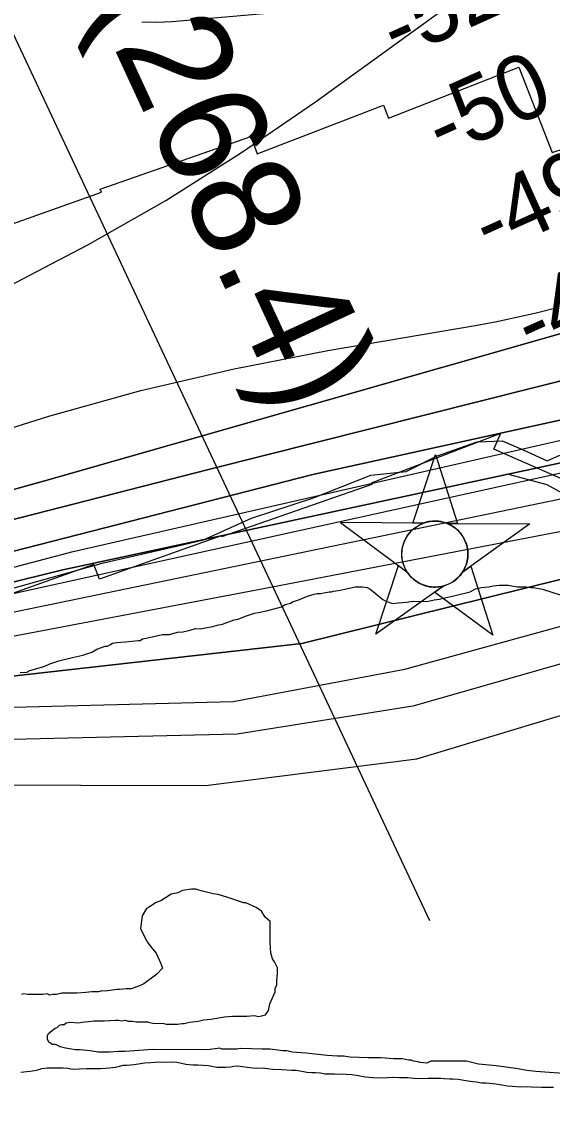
# Model space of a CAD drawing. Extents: x 3245246 to 3283090, y 806824 to 832173.
# Drawn here: x 3250458 to 3250948, y 813817 to 814828 of the extents above; entities that cross this region are included whole.
import ezdxf

# ---------------------------------------------------------------- set-up
doc = ezdxf.new("R2010")
doc.units = 0
for name, color, linetype in [('V-CHAN-NAID', 7, 'Continuous'), ('V-RIVR-EDGE', 7, 'Continuous'), ('V-RIVR-RANG', 7, 'Continuous'), ('V-RRAP-FSHR', 7, 'Continuous'), ('V-RRAP-RVMT', 7, 'Continuous'), ('V-SITE-VEGE', 7, 'Continuous'), ('V-TOPO-DPTH', 7, 'Continuous'), ('V-TOPO-MAJR', 7, 'Continuous'), ('V-TOPO-MINR', 7, 'Continuous'), ('V-TOPO-SHOR', 7, 'Continuous'), ('V-TOPO-WATR', 7, 'Continuous')]:
    doc.layers.add(name, color=color, linetype=linetype)

msp = doc.modelspace()

# ---------------------------------------------------------------- linework, layer by layer
at = {"layer": 'V-CHAN-NAID'}
for points in [[(3250829, 814364), (3250819.4, 814364), (3250840.5, 814427.5), (3250860.7, 814363.7), (3250851.1, 814363.8), (3250849.6, 814364.4), (3250847.5, 814365), (3250845.4, 814365.5), (3250843.4, 814365.8), (3250842.2, 814365.9), (3250840.7, 814366), (3250839, 814366), (3250837.6, 814365.9), (3250835.7, 814365.7), (3250834.3, 814365.5), (3250832.6, 814365.1), (3250831, 814364.7), (3250830, 814364.3)], [(3250829, 814364), (3250752.5, 814364.5), (3250814, 814319.1), (3250812.9, 814321), (3250812.1, 814322.6), (3250811.3, 814324.6), (3250810.6, 814326.7), (3250810.2, 814328), (3250809.9, 814329.6), (3250809.6, 814331.1), (3250809.4, 814332.7), (3250809.3, 814334.4), (3250809.3, 814336), (3250809.4, 814338.1), (3250809.6, 814339.7), (3250810, 814341.9), (3250810.5, 814343.8), (3250811.1, 814345.7), (3250811.7, 814347.4), (3250812.5, 814349), (3250813.3, 814350.5), (3250814.3, 814352.2), (3250815.4, 814353.7), (3250816.4, 814355), (3250817.4, 814356.1), (3250818.7, 814357.4), (3250819.7, 814358.4), (3250821.5, 814359.8), (3250822.7, 814360.7), (3250824.4, 814361.7), (3250826.1, 814362.7), (3250827.5, 814363.4)], [(3250851.1, 814363.8), (3250927.6, 814363.3), (3250865.4, 814318.7), (3250866.3, 814320.2), (3250867.3, 814322.1), (3250868, 814323.7), (3250868.8, 814325.6), (3250869.3, 814327.4), (3250869.7, 814329), (3250870.1, 814331.1), (3250870.3, 814332.6), (3250870.4, 814334.8), (3250870.4, 814336.9), (3250870.2, 814339.1), (3250869.9, 814340.9), (3250869.4, 814343.1), (3250868.8, 814345.2), (3250868, 814347.2), (3250867.4, 814348.7), (3250866.4, 814350.6), (3250865.3, 814352.3), (3250864.1, 814354), (3250862.8, 814355.6), (3250861.6, 814356.9), (3250859.9, 814358.4), (3250858.2, 814359.9), (3250856.5, 814361), (3250854.6, 814362.2), (3250853.1, 814362.9)], [(3250847.4, 814305.8), (3250785.2, 814261.3), (3250806.3, 814324.8), (3250814, 814319.1), (3250814.7, 814318.1), (3250816.1, 814316.3), (3250817.3, 814314.9), (3250818.7, 814313.4), (3250820.1, 814312.1), (3250821.6, 814311), (3250823, 814310), (3250824.7, 814308.9), (3250826.4, 814308), (3250828.2, 814307.2), (3250829.6, 814306.7), (3250831.2, 814306.1), (3250833.5, 814305.6), (3250835, 814305.3), (3250837, 814305), (3250838.6, 814304.9), (3250840.4, 814304.9), (3250842.1, 814305), (3250843.8, 814305.2), (3250845.7, 814305.5)], [(3250865.4, 814318.7), (3250873.2, 814324.3), (3250893.5, 814260.5), (3250839.6, 814300.3), (3250847.4, 814305.8), (3250849.1, 814306.3), (3250850.7, 814306.9), (3250852.8, 814307.8), (3250854.6, 814308.7), (3250856.4, 814309.8), (3250858.2, 814311), (3250859.7, 814312.2), (3250861, 814313.4), (3250862.4, 814314.8), (3250863.6, 814316.2), (3250864.7, 814317.7)]]:
    msp.add_lwpolyline(points, close=True, dxfattribs=at)
msp.add_circle((3250839.9, 814335.4), 30.5, dxfattribs=at)
at = {"layer": 'V-RIVR-EDGE'}
msp.add_lwpolyline([(3250448.4, 814303.5), (3250533.2, 814327.2), (3250607.6, 814344.4), (3250625.8, 814348.7), (3250670.2, 814368.5), (3250727.6, 814387.5), (3250780.7, 814408.3), (3250813.3, 814411.7), (3250841.2, 814425.9), (3250879, 814439.3), (3250902.1, 814440.1), (3250921.6, 814431.8), (3250943.8, 814421.8), (3250955.5, 814427)], dxfattribs=at)
at = {"layer": 'V-RIVR-RANG'}
msp.add_line((3250835.2, 813996.3), (3250434.9, 814846.8), dxfattribs=at)
at = {"layer": 'V-RRAP-FSHR'}
msp.add_lwpolyline([(3250908.8, 814408.9), (3250943.4, 814399.9), (3250983, 814377.9), (3251057.1, 814339.3), (3251106, 814317.3), (3251168.6, 814304.2), (3251229.2, 814310.3), (3251276.3, 814326.9), (3251465, 814405.6), (3251756.7, 814521.9)], dxfattribs=at)
at = {"layer": 'V-RRAP-RVMT'}
for p, q in [((3250796.9, 814738.5), (3250917.6, 814785.7)), ((3250796.9, 814738.5), (3250917.6, 814785.7)), ((3250917.6, 814785.7), (3250948.4, 814706.8)), ((3250917.6, 814785.7), (3250948.4, 814706.8)), ((3250675.4, 814705.4), (3250792.4, 814750.5)), ((3250675.4, 814705.4), (3250792.4, 814750.5)), ((3250792.4, 814750.5), (3250796.9, 814738.5)), ((3250792.4, 814750.5), (3250796.9, 814738.5)), ((3250948.4, 814706.8), (3251062.4, 814743.8)), ((3250530.2, 814672.8), (3250669.6, 814721.4)), ((3250530.2, 814672.8), (3250669.6, 814721.4)), ((3250669.6, 814721.4), (3250675.4, 814705.4)), ((3250669.6, 814721.4), (3250675.4, 814705.4)), ((3250531.2, 814670.1), (3250530.2, 814672.8)), ((3250531.2, 814670.1), (3250530.2, 814672.8)), ((3250416.3, 814629.3), (3250531.2, 814670.1)), ((3250416.3, 814629.3), (3250531.2, 814670.1)), ((3250900.5, 814446.9), (3250781, 814400.9)), ((3250900.5, 814446.9), (3250781, 814400.9)), ((3250894.3, 814432.4), (3250900.5, 814446.7)), ((3250894.3, 814432.4), (3250900.5, 814446.7)), ((3250900.5, 814446.7), (3250900.5, 814446.9)), ((3250900.5, 814446.7), (3250900.5, 814446.9)), ((3251034.1, 814371.1), (3250894.3, 814432.4)), ((3251034.1, 814371.1), (3250894.3, 814432.4)), ((3250781.4, 814399.9), (3250642.3, 814351.5)), ((3250781.4, 814399.9), (3250642.3, 814351.5)), ((3250781, 814400.9), (3250781.4, 814399.9)), ((3250781, 814400.9), (3250781.4, 814399.9)), ((3250642, 814352.4), (3250529.3, 814312.3)), ((3250642, 814352.4), (3250529.3, 814312.3)), ((3250642.3, 814351.5), (3250642, 814352.4)), ((3250642.3, 814351.5), (3250642, 814352.4)), ((3250524.3, 814325.7), (3250390.3, 814278.4)), ((3250524.3, 814325.7), (3250390.3, 814278.4)), ((3250529.3, 814312.3), (3250524.3, 814325.7)), ((3250529.3, 814312.3), (3250524.3, 814325.7))]:
    msp.add_line(p, q, dxfattribs=at)
at = {"layer": 'V-SITE-VEGE'}
for points in [[(3250456, 814225.8), (3250462.2, 814226.4), (3250464.9, 814227.8), (3250470.5, 814229.2), (3250478.8, 814231.9), (3250483.6, 814233.9), (3250491.9, 814236.6), (3250496.7, 814238), (3250505.7, 814240), (3250514, 814242.1), (3250522.3, 814244.8), (3250527.1, 814247.5), (3250534.7, 814250.3), (3250536.8, 814250.3), (3250538.9, 814251.6), (3250541.6, 814253), (3250545.1, 814253.7), (3250553.4, 814254.3), (3250565.1, 814255.6), (3250567.2, 814255.6), (3250569.3, 814257), (3250572.7, 814257.7), (3250578.3, 814259), (3250587.9, 814261.1), (3250594.1, 814261), (3250601.7, 814263.1), (3250606.6, 814263.7), (3250613.5, 814265.1), (3250618.3, 814266.5), (3250623.1, 814266.4), (3250627.3, 814267.1), (3250634.2, 814268.5), (3250638.3, 814269.8), (3250643.2, 814270.5), (3250654.2, 814274.6), (3250657.7, 814275.3), (3250664.6, 814278), (3250672.9, 814280.7), (3250676.3, 814281.4), (3250685.3, 814283.4), (3250697.8, 814286.8), (3250701.2, 814288.9), (3250706.1, 814290.2), (3250708.8, 814291.6), (3250713, 814292.9), (3250722, 814296.4), (3250728.2, 814298.4), (3250730.9, 814299.1), (3250734.4, 814299.1), (3250737.2, 814299.7), (3250742, 814300.4), (3250744.1, 814300.4), (3250746.1, 814301.1), (3250750.3, 814301.8), (3250753.7, 814302.4), (3250766.2, 814305.1), (3250772.4, 814305.1), (3250777.2, 814304.4), (3250780, 814303), (3250782.7, 814300.9), (3250791.6, 814293.3), (3250794.4, 814291.9), (3250800.6, 814289.8), (3250806.1, 814290.5), (3250813.7, 814291.1), (3250819.2, 814291.8), (3250832.3, 814291.7)], [(3250832.3, 814291.7), (3250839.3, 814293.1), (3250844.1, 814293.7), (3250848.9, 814295.1), (3250858.6, 814297.1), (3250872.4, 814300.5), (3250877.3, 814303.3), (3250882.8, 814304.6), (3250889.7, 814305.3), (3250893.8, 814306), (3250899.4, 814306.6), (3250907.6, 814306.6), (3250915.9, 814305.2), (3250924.2, 814305.1), (3250929, 814304.4), (3250931.1, 814304.4), (3250939.4, 814303), (3250956.6, 814297.4)], [(3250576, 813902.3), (3250578.7, 813901.6), (3250589.1, 813901.5), (3250591.2, 813900.8), (3250601.5, 813900.8), (3250605.7, 813901.5), (3250607.7, 813901.4), (3250612.6, 813902.8), (3250620.8, 813903.5), (3250625.7, 813904.8), (3250632.6, 813905.5), (3250645, 813907.5), (3250652.6, 813908.1), (3250665.7, 813908.1), (3250672.6, 813908.8), (3250676.8, 813908), (3250683, 813909.4), (3250685.8, 813913.5), (3250687.2, 813919.7), (3250690.7, 813928), (3250692, 813930.7), (3250692.1, 813934.2), (3250693.5, 813937), (3250693.5, 813941.1), (3250694.2, 813948), (3250694.2, 813952.8), (3250691.5, 813958.4), (3250689.4, 813961.1), (3250688.7, 813964.6), (3250688.1, 813966.6), (3250687.4, 813976.3), (3250687.5, 813995.6), (3250682.7, 813999.8), (3250679.3, 814005.3), (3250674.4, 814008.8), (3250664.8, 814013), (3250662.7, 814013), (3250648.3, 814017.9), (3250639.3, 814020.7), (3250634.5, 814021.4), (3250623.5, 814024.2), (3250618.6, 814025.6), (3250614.5, 814025.6), (3250606.2, 814024.3), (3250602, 814022.2), (3250595.8, 814020.9), (3250586.1, 814014.7), (3250582, 814013.4), (3250575.8, 814009.2), (3250573, 814007.9), (3250568.8, 814001), (3250567.4, 813989.3), (3250571.5, 813981), (3250574.2, 813976.1), (3250578.4, 813970.6), (3250581.8, 813966.4), (3250585.9, 813957.4), (3250587.9, 813952.6), (3250582.4, 813947.1), (3250570.6, 813938.2), (3250566.5, 813936.1), (3250558.9, 813933.4), (3250554, 813933.4), (3250547.8, 813932.8), (3250545.8, 813932.8), (3250534.7, 813931.4), (3250532, 813931.5), (3250528.5, 813930.8), (3250522.3, 813930.8), (3250516.8, 813930.1), (3250508.5, 813929.5), (3250494.7, 813929.5), (3250489.8, 813928.2), (3250486.4, 813928.2), (3250483.6, 813927.5), (3250480.9, 813928.9), (3250476.7, 813928.2), (3250465, 813928.3), (3250462.9, 813928.3), (3250459.5, 813929), (3250457.4, 813928.3)], [(3250962.9, 813855), (3250933.3, 813857.2), (3250925, 813857.9), (3250916.7, 813859.4), (3250896.7, 813862.2), (3250880.1, 813863.7), (3250875.3, 813865.1), (3250869.1, 813866.5), (3250836, 813866.6), (3250832.5, 813864.6), (3250826.3, 813865.3), (3250824.3, 813866), (3250820.1, 813866.7), (3250818.1, 813867.4), (3250815.3, 813867.4), (3250809.8, 813868.8), (3250801.5, 813868.8), (3250789.8, 813869.6), (3250778, 813869.6), (3250761.5, 813870.4), (3250755.3, 813871.1), (3250749.7, 813871.1), (3250740.1, 813871.9), (3250720.8, 813874), (3250707.7, 813874.8), (3250702.8, 813876.2), (3250698.7, 813876.2), (3250694.6, 813876.9), (3250687, 813877.6), (3250680.1, 813877.7), (3250660.1, 813878.4), (3250656.6, 813877.8), (3250642.8, 813877.8), (3250640.8, 813878.5), (3250629.7, 813877.2), (3250578.6, 813877.4), (3250553.1, 813875.5), (3250546.9, 813875.5), (3250538.6, 813874.8), (3250528.2, 813874.9), (3250520.7, 813876.3), (3250511.7, 813877), (3250506.9, 813877), (3250503.4, 813877.8), (3250497.9, 813878.5), (3250493.1, 813879.9), (3250490.3, 813881.3), (3250488.3, 813882), (3250485.5, 813882), (3250482.7, 813884.1), (3250481.4, 813886.8), (3250481.4, 813890.3), (3250482.1, 813892.3), (3250484.2, 813893.7), (3250488.3, 813897.1), (3250490.4, 813897.8), (3250492.5, 813899.9), (3250494.5, 813900.6), (3250496.6, 813900.6), (3250498.7, 813901.9), (3250502.1, 813902.6), (3250510.4, 813901.9), (3250513.2, 813902.6), (3250519.4, 813903.2), (3250524.2, 813903.9), (3250533.9, 813903.8), (3250544.3, 813904.5), (3250547, 813904.5), (3250549.8, 813903.8), (3250553.2, 813904.4), (3250556, 813903.7), (3250560.1, 813903.7), (3250563.6, 813903), (3250573.9, 813903), (3250576, 813902.3)]]:
    msp.add_lwpolyline(points, dxfattribs=at)
at = {"layer": 'V-TOPO-DPTH'}
for p, q in [((3250477.7, 814403), (3250970.6, 814543.4)), ((3250970.6, 814543.4), (3250477.7, 814403)), ((3250438.6, 814392.2), (3250477.7, 814403)), ((3250477.7, 814403), (3250438.6, 814392.2))]:
    msp.add_line(p, q, dxfattribs=at)
for points in [[(3249414.5, 814011.6), (3249505.1, 814038.3), (3249934.7, 814178.5), (3250206.7, 814276), (3250727, 814409), (3251039.6, 814477.8), (3251268.7, 814539.6), (3251380.8, 814565.7), (3251524, 814622.8), (3251845.3, 814746.7)], [(3251845.3, 814746.7), (3251524, 814622.8), (3251380.8, 814565.7), (3251268.7, 814539.6), (3251039.6, 814477.8), (3250727, 814409), (3250206.7, 814276), (3249934.7, 814178.5), (3249505.1, 814038.3), (3249414.5, 814011.6)], [(3251910.8, 814712.2), (3251361.7, 814520.4), (3250960.8, 814420.7), (3250495.5, 814321), (3250400, 814297.3), (3250233, 814252.1), (3249684, 814069.1), (3249414.4, 813982.4)], [(3249414.4, 813956.1), (3249414.4, 813982.4), (3249684, 814069.1), (3250233, 814252.1), (3250400, 814297.3), (3250495.5, 814321), (3250960.8, 814420.7), (3251361.7, 814520.4), (3251910.8, 814712.2)], [(3251911.7, 814640.1), (3251642.2, 814570.7), (3251054.7, 814406.5), (3250381.8, 814267.7), (3250060.4, 814168.1), (3249414.4, 813956.1)], [(3251911.7, 814640.1), (3251642.2, 814570.7), (3251054.7, 814406.5), (3250381.8, 814267.7), (3250060.4, 814168.1), (3249414.4, 813956.1)], [(3249414.4, 813956.1), (3249425.9, 813915.6), (3249466.2, 813927), (3250091.6, 814136.6), (3250363.7, 814213), (3250716.8, 814252.7), (3251025.4, 814329.1), (3251342.1, 814401.4), (3251646.7, 814494), (3251756.4, 814526.2), (3251924.6, 814594.1)], [(3249414.5, 814026.3), (3249521.8, 814059.7), (3250159, 814280.9), (3250268.8, 814321.3), (3250631.5, 814413.9), (3251027.7, 814513.6), (3251170.9, 814549.3), (3251280.8, 814581.1)], [(3251280.8, 814581.1), (3251170.9, 814549.3), (3251027.7, 814513.6), (3250631.5, 814413.9), (3250268.8, 814321.3), (3250159, 814280.9), (3249521.8, 814059.7), (3249414.5, 814026.3), (3249414.5, 814041.8)]]:
    msp.add_lwpolyline(points, dxfattribs=at)
at = {"layer": 'V-TOPO-MAJR'}
for points in [[(3250398.2, 814436.3), (3250482.6, 814462.9), (3250567.8, 814486.8), (3250654, 814506.6), (3250740.9, 814523.6), (3250878.9, 814547.2), (3250897.2, 814550.6), (3250915.5, 814554.4), (3250933.7, 814558.6), (3250951.8, 814563.1)], [(3249414.3, 813816.7), (3249422.2, 813818.4), (3249598, 813873.2), (3250070.2, 814062.7), (3250205.8, 814107.5), (3250396.5, 814122.1), (3250627.4, 814121.5), (3250823.2, 814146.1), (3251219.9, 814265.6), (3251511.2, 814345.2), (3251954.5, 814526.8)]]:
    msp.add_lwpolyline(points, dxfattribs=at)
at = {"layer": 'V-TOPO-MINR'}
for p, q in [((3250477.7, 814403), (3250970.6, 814543.4)), ((3250438.6, 814392.2), (3250477.7, 814403))]:
    msp.add_line(p, q, dxfattribs=at)
for points in [[(3250444.9, 814582.7), (3250518.6, 814621.3), (3250590.8, 814662.2), (3250660.8, 814706.7), (3250729.4, 814753.7), (3250864.3, 814851.3), (3250596.8, 814827.5), (3250582.6, 814826.9), (3250568.5, 814827.3)], [(3249414.5, 813997.6), (3249991.9, 814183.2), (3250206.7, 814259.3), (3250505, 814337.7), (3250972.7, 814444.5), (3251251.9, 814513.4), (3251373.6, 814541.9), (3251392.7, 814551.4), (3251504.9, 814596.6), (3251815.2, 814710.7), (3251925.3, 814749.5)], [(3251845.3, 814746.7), (3251524, 814622.8), (3251380.8, 814565.7), (3251268.7, 814539.6), (3251039.6, 814477.8), (3250727, 814409), (3250206.7, 814276), (3249934.7, 814178.5), (3249505.1, 814038.3), (3249414.5, 814011.6)], [(3251910.8, 814712.2), (3251361.7, 814520.4), (3250960.8, 814420.7), (3250495.5, 814321), (3250400, 814297.3), (3250233, 814252.1), (3249684, 814069.1), (3249414.4, 813982.4)], [(3249414.4, 813969.8), (3249879.7, 814124.3), (3250067.1, 814184.9), (3250390.4, 814286), (3251177.9, 814459.2), (3251405.8, 814522.2), (3251520.4, 814559), (3251776.9, 814638), (3251933.2, 814689.1)], [(3249414.4, 813937.9), (3249559.7, 813979.3), (3249966.8, 814111.9), (3250371, 814244.6), (3250687.8, 814304.8), (3251030.8, 814370.8), (3251437.9, 814486), (3251923, 814619.2)], [(3251924.6, 814594.1), (3251756.4, 814526.2), (3251646.7, 814494), (3251342.1, 814401.4), (3251025.4, 814329.1), (3250716.8, 814252.7), (3250363.7, 814213), (3250091.6, 814136.6), (3249466.2, 813927), (3249414.4, 813912.3)], [(3249414.5, 814026.3), (3249521.8, 814059.7), (3250159, 814280.9), (3250268.8, 814321.3), (3250631.5, 814413.9), (3251027.7, 814513.6), (3251170.9, 814549.3), (3251280.8, 814581.1)], [(3249414.3, 813872.3), (3249523.1, 813903.5), (3249787.7, 814004.8), (3250097.7, 814121.2), (3250377.4, 814192.2), (3250653.2, 814199.1), (3250811.9, 814228.9), (3251084.1, 814303.8), (3251390.2, 814378.6), (3251923.6, 814567.6)], [(3251954.1, 814556.2), (3251726.6, 814468.4), (3251492.2, 814374.6), (3251276.8, 814318.5), (3251068.9, 814266.1), (3250819.4, 814194.9), (3250656.9, 814168.9), (3250369.8, 814162), (3250237.6, 814139.7), (3250120.4, 814106), (3249976.7, 814057.3), (3249689.4, 813944.6), (3249526.7, 813869.5), (3249414.3, 813844.8)]]:
    msp.add_lwpolyline(points, dxfattribs=at)
at = {"layer": 'V-TOPO-SHOR'}
for points in [[(3250456.6, 813856.3), (3250462.1, 813856.9), (3250465, 813857.4), (3250469.4, 813857.9), (3250472.4, 813858.7), (3250476.1, 813859.8), (3250481, 813860.3), (3250484.8, 813860.3), (3250489.4, 813860.3), (3250495.9, 813860.5), (3250500, 813860.2), (3250504, 813859.1), (3250510.5, 813859.6), (3250517.5, 813859.9), (3250525.4, 813859.8), (3250530.3, 813859.8), (3250534.6, 813860.1), (3250538.7, 813860.3), (3250544.1, 813861.1), (3250547.9, 813861.9), (3250551.4, 813863), (3250554.6, 813862.9), (3250561.4, 813863.5), (3250567.4, 813864.5), (3250571.1, 813865), (3250577.1, 813865.5), (3250580.6, 813865.8), (3250584.1, 813866.1), (3250591.7, 813865.8), (3250596.3, 813866), (3250600.9, 813865.7), (3250604.2, 813865.2), (3250609.3, 813863.8), (3250612.5, 813863.5), (3250616.1, 813863.2), (3250620.4, 813863.2), (3250630.4, 813862.6), (3250635, 813861.8), (3250638, 813861.2), (3250642.3, 813860.9), (3250646.1, 813861.2), (3250650.7, 813861.4), (3250653.9, 813862), (3250657.2, 813862.2), (3250662.1, 813861.7), (3250666.1, 813861.1), (3250671.5, 813860.5), (3250674.8, 813860.2), (3250679.9, 813860.5), (3250684.8, 813859.7), (3250689.4, 813859.1), (3250698.3, 813858.8), (3250707, 813858.2), (3250711.6, 813858.2), (3250718.1, 813857.1), (3250721.3, 813856.3), (3250725.9, 813856.2), (3250729.4, 813856.2), (3250734, 813855.7), (3250738.1, 813854.8)], [(3250738.1, 813854.8), (3250743.5, 813854.8), (3250746.7, 813854.8), (3250750, 813854.5), (3250754.6, 813854.8), (3250757.8, 813854.5), (3250763, 813854.4), (3250768.9, 813853.3), (3250775.4, 813852), (3250782.4, 813851.4), (3250791.1, 813851.1), (3250796, 813851.6), (3250800.3, 813851.8), (3250807.1, 813851.5), (3250814.9, 813851.5), (3250820.3, 813850.9), (3250827.9, 813850.6), (3250833.3, 813850.9), (3250841.7, 813850.9), (3250845.2, 813850.8), (3250848.5, 813850.6), (3250853.6, 813850.3), (3250856.8, 813850.2), (3250861.4, 813850), (3250868.5, 813848.8), (3250875, 813847.7), (3250878.5, 813847.4), (3250883.1, 813846.6), (3250887.4, 813846.6), (3250896.1, 813845.5), (3250899.8, 813844.9), (3250907.1, 813843.8), (3250911.5, 813843.5), (3250919.3, 813842.9), (3250924.2, 813843.2), (3250929.3, 813842.9), (3250938.5, 813842.6), (3250945.6, 813842.5), (3250949.6, 813842.5)]]:
    msp.add_lwpolyline(points, dxfattribs=at)
at = {"layer": 'V-TOPO-WATR'}
msp.add_lwpolyline([(3251911.7, 814640.1), (3251642.2, 814570.7), (3251054.7, 814406.5), (3250381.8, 814267.7), (3250060.4, 814168.1), (3249414.4, 813956.1)], dxfattribs=at)

# ---------------------------------------------------------------- texts
at = {"layer": 'V-CHAN-NAID'}
msp.add_text('GRAVE YARD (268.4)', height=100, rotation=294.8246, dxfattribs=at).set_placement((3250139.3, 815675.5))
at = {"layer": 'V-RIVR-RANG'}
for s, p in [('-52', (3250804.8, 814791.7)), ('-50', (3250846.9, 814701)), ('-49', (3250890.1, 814610.8)), ('-45', (3250929.2, 814518.7))]:
    msp.add_text(s, height=60, rotation=24.1718, dxfattribs=at).set_placement(p)

doc.saveas('drawing.dxf')
